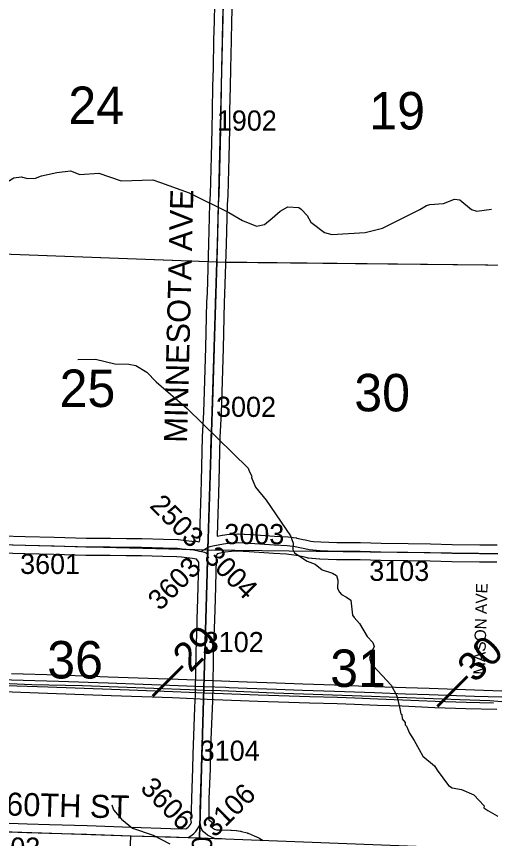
# Model space of a CAD drawing. Extents: x -157.2 to -99.3, y 12.2 to 46.2.
# Drawn here: x -121.137 to -119.49, y 34.429 to 37.284 of the extents above; entities that cross this region are included whole.
import ezdxf

# ---------------------------------------------------------------- set-up
doc = ezdxf.new("R2010")
doc.units = 0
for name, color, linetype in [('tdCoDivCarto', 7, 'Continuous'), ('tdCoHydroRiver', 7, 'Continuous'), ('tdCoPriCL', 7, 'Continuous'), ('tdCoPriDiv', 7, 'Continuous'), ('tdCoSecRdNmbr', 7, 'Continuous'), ('tdCoSecRdTxt', 7, 'Continuous'), ('tdCoSecRteBand', 7, 'Continuous'), ('tdCoSecRteCL', 7, 'Continuous'), ('tdCoSectLine', 7, 'Continuous'), ('tdCoSectLinePart', 7, 'Continuous'), ('tdCoSectNmbr', 7, 'Continuous'), ('tdCoSurfAsphalt', 7, 'Continuous'), ('tdCoSurfConc', 7, 'Continuous'), ('tdCoSurfGravel', 7, 'Continuous'), ('tdCoTwpBndryShd', 7, 'Continuous'), ('tdStHwyPriRefPost1', 7, 'Continuous'), ('tdStHwyPriRefPost5', 7, 'Continuous')]:
    doc.layers.add(name, color=color, linetype=linetype)

msp = doc.modelspace()

# ---------------------------------------------------------------- linework, layer by layer
at = {"layer": 'tdCoDivCarto'}
for points in [[(-121.4805, 34.9715), (-121.4291, 34.9697), (-121.2447, 34.9634), (-121.0278, 34.956), (-120.807, 34.9481), (-120.5944, 34.9404), (-120.5369, 34.9377)], [(-121.4805, 34.9715), (-121.4291, 34.9697), (-121.2447, 34.9634), (-121.0278, 34.956), (-120.807, 34.9481), (-120.5944, 34.9404), (-120.5369, 34.9377)], [(-120.4858, 34.9563), (-120.5754, 34.9596), (-120.8192, 34.9683), (-120.9912, 34.975), (-121.1548, 34.9797), (-121.3411, 34.9862)], [(-120.4858, 34.9563), (-120.5754, 34.9596), (-120.8192, 34.9683), (-120.9912, 34.975), (-121.1548, 34.9797), (-121.3411, 34.9862)], [(-120.4852, 34.9563), (-120.4858, 34.9563)], [(-120.4852, 34.9563), (-120.4858, 34.9563)], [(-120.4103, 34.9536), (-120.4852, 34.9563)], [(-120.4103, 34.9536), (-120.4852, 34.9563)], [(-120.3984, 34.9532), (-120.4103, 34.9536)], [(-120.3984, 34.9532), (-120.4103, 34.9536)], [(-119.4518, 34.9198), (-119.5463, 34.9226), (-119.7035, 34.928), (-119.7854, 34.9312), (-119.8934, 34.9348), (-120.0328, 34.94), (-120.1434, 34.9438), (-120.2344, 34.9473), (-120.3357, 34.9509), (-120.3984, 34.9532)], [(-119.4518, 34.9198), (-119.5463, 34.9226), (-119.7035, 34.928), (-119.7854, 34.9312), (-119.8934, 34.9348), (-120.0328, 34.94), (-120.1434, 34.9438), (-120.2344, 34.9473), (-120.3357, 34.9509), (-120.3984, 34.9532)], [(-120.5369, 34.9377), (-120.4856, 34.9354)], [(-120.5369, 34.9377), (-120.4856, 34.9354)], [(-120.4856, 34.9354), (-120.4496, 34.9337), (-120.2982, 34.9283), (-120.1178, 34.9228), (-120.0219, 34.9199), (-119.9614, 34.9176), (-119.8814, 34.914), (-119.7964, 34.9113), (-119.6826, 34.9067), (-119.5756, 34.903), (-119.4803, 34.9002)], [(-120.4856, 34.9354), (-120.4496, 34.9337), (-120.2982, 34.9283), (-120.1178, 34.9228), (-120.0219, 34.9199), (-119.9614, 34.9176), (-119.8814, 34.914), (-119.7964, 34.9113), (-119.6826, 34.9067), (-119.5756, 34.903), (-119.4803, 34.9002)]]:
    msp.add_lwpolyline(points, dxfattribs=at)
at = {"layer": 'tdCoHydroRiver'}
for points in [[(-121.2548, 36.6572), (-121.1461, 36.7235), (-121.1205, 36.7271), (-121.0984, 36.7215), (-121.0713, 36.7219), (-121.0504, 36.7305), (-120.9975, 36.7424), (-120.95, 36.7474), (-120.9172, 36.7355), (-120.8507, 36.74), (-120.7741, 36.7127), (-120.6635, 36.716), (-120.6369, 36.7074), (-120.5369, 36.6715), (-120.3998, 36.603), (-120.3516, 36.5749), (-120.3032, 36.5562)], [(-120.3032, 36.5562), (-120.2762, 36.5618), (-120.2488, 36.5832), (-120.2213, 36.6077), (-120.1941, 36.6227), (-120.1562, 36.6201), (-120.1485, 36.6152), (-120.127, 36.5925), (-120.115, 36.57), (-120.067, 36.534), (-120.042, 36.527), (-119.9265, 36.5333), (-119.8661, 36.5491), (-119.7365, 36.6134), (-119.7125, 36.627), (-119.7013, 36.6314), (-119.6538, 36.6349), (-119.6156, 36.6496), (-119.5967, 36.6475), (-119.5566, 36.6133), (-119.5378, 36.608), (-119.4871, 36.6145)], [(-120.9244, 36.0926), (-120.8628, 36.0941), (-120.7954, 36.078), (-120.7465, 36.0767), (-120.723, 36.0713), (-120.6842, 36.0482), (-120.652, 36.0157), (-120.5441, 35.9228), (-120.332, 35.7151), (-120.3276, 35.7023), (-120.3201, 35.6879), (-120.3203, 35.6832), (-120.307, 35.6497), (-120.2703, 35.6045), (-120.1854, 35.4807), (-120.1766, 35.4552), (-120.1772, 35.4331), (-120.1712, 35.4219), (-120.1278, 35.3924), (-120.0997, 35.3821), (-120.075, 35.3625), (-120.0391, 35.3505), (-120.0251, 35.3422), (-120.0208, 35.3263), (-120.0216, 35.2979), (-120.0156, 35.2851)], [(-120.0156, 35.2851), (-120.0079, 35.277), (-119.9908, 35.2671), (-119.9753, 35.2572), (-119.9705, 35.205), (-119.9644, 35.197), (-119.946, 35.1759), (-119.9188, 35.131), (-119.8989, 35.11), (-119.8946, 35.0957), (-119.9045, 35.077), (-119.9114, 35.0551), (-119.9057, 35.0344), (-119.8979, 35.0295), (-119.8351, 34.9615), (-119.8156, 34.9247), (-119.8114, 34.9056), (-119.8072, 34.885), (-119.8015, 34.8627), (-119.7985, 34.8595), (-119.7973, 34.8453), (-119.7866, 34.8324), (-119.7868, 34.8245), (-119.7822, 34.8196), (-119.7718, 34.7957), (-119.7552, 34.77), (-119.7387, 34.738), (-119.7251, 34.7155), (-119.685, 34.6813), (-119.6759, 34.6668), (-119.6364, 34.6137), (-119.624, 34.6054), (-119.591, 34.5998), (-119.5489, 34.5813), (-119.5121, 34.5424), (-119.5138, 34.5361), (-119.4999, 34.5263), (-119.4595, 34.5031)], [(-120.8058, 34.5463), (-120.7999, 34.5288), (-120.7724, 34.4965), (-120.7338, 34.4654), (-120.6619, 34.4414), (-120.6044, 34.4114)]]:
    msp.add_lwpolyline(points, dxfattribs=at)
at = {"layer": 'tdCoPriCL'}
msp.add_lwpolyline([(-121.3419, 34.9763), (-121.0844, 34.9643), (-120.9084, 34.9608), (-120.536, 34.947), (-120.4857, 34.9445), (-120.4271, 34.9432), (-120.2415, 34.9355), (-119.9035, 34.9235), (-119.597, 34.912), (-119.4927, 34.9082), (-119.4517, 34.9055)], dxfattribs=at)
at = {"layer": 'tdCoPriDiv'}
for points in [[(-119.4515, 34.9415), (-119.546, 34.9444), (-119.7031, 34.9498), (-119.785, 34.9529), (-119.893, 34.9566), (-120.0324, 34.9618), (-120.143, 34.9656), (-120.2339, 34.9691), (-120.3353, 34.9727), (-120.4848, 34.9781), (-120.4853, 34.9781), (-120.575, 34.9814), (-120.8187, 34.9901), (-120.9908, 34.9968), (-121.1545, 35.0015)], [(-121.2458, 34.9417), (-121.0289, 34.9343), (-120.8082, 34.9264), (-120.5957, 34.9186), (-120.4509, 34.9119), (-120.2993, 34.9065), (-120.1188, 34.9011), (-120.0231, 34.8981), (-119.9627, 34.8958), (-119.8826, 34.8922), (-119.7975, 34.8896), (-119.6838, 34.8849), (-119.5766, 34.8812), (-119.4682, 34.878)]]:
    msp.add_lwpolyline(points, dxfattribs=at)
at = {"layer": 'tdCoSecRteBand'}
for points in [[(-120.5052, 35.4597), (-120.5011, 35.4612), (-120.5008, 35.468), (-120.4986, 35.5222), (-120.4954, 35.6292), (-120.4944, 35.6715), (-120.4944, 35.6716), (-120.4944, 35.6716), (-120.4905, 35.8235), (-120.4905, 35.8239), (-120.4905, 35.8243), (-120.486, 35.91), (-120.4838, 35.981), (-120.4796, 36.134), (-120.4754, 36.2928), (-120.4754, 36.2931), (-120.4754, 36.2933), (-120.4742, 36.3227), (-120.4688, 36.4946), (-120.4656, 36.6326), (-120.4656, 36.6333), (-120.4655, 36.6339), (-120.4633, 36.6651), (-120.4597, 36.7971), (-120.4572, 36.8923), (-120.4567, 36.9574), (-120.4567, 36.9576), (-120.4567, 36.9578), (-120.455, 37.0406), (-120.455, 37.0407), (-120.455, 37.0408), (-120.4532, 37.104), (-120.4518, 37.2015), (-120.4518, 37.2017), (-120.4518, 37.2019), (-120.4498, 37.2672), (-120.4471, 37.384)], [(-120.3871, 37.3826), (-120.3898, 37.2657), (-120.3898, 37.2656), (-120.3898, 37.2655), (-120.3918, 37.2003), (-120.3933, 37.1029), (-120.3933, 37.1027), (-120.3933, 37.1026), (-120.395, 37.0393), (-120.3967, 36.9567), (-120.3972, 36.8916), (-120.3972, 36.8913), (-120.3972, 36.891), (-120.3997, 36.7956), (-120.3997, 36.7955), (-120.3997, 36.7955), (-120.4034, 36.6628), (-120.4034, 36.6622), (-120.4034, 36.6616), (-120.4056, 36.6305), (-120.4088, 36.4931), (-120.4088, 36.4929), (-120.4088, 36.4928), (-120.4142, 36.3207), (-120.4142, 36.3205), (-120.4142, 36.3204), (-120.4155, 36.291), (-120.4197, 36.1324), (-120.4197, 36.1324), (-120.4197, 36.1324), (-120.4238, 35.9793), (-120.4238, 35.9792), (-120.4238, 35.9791), (-120.4261, 35.9079), (-120.4261, 35.9076), (-120.4261, 35.9073), (-120.4305, 35.8216), (-120.4344, 35.6701), (-120.4354, 35.6277), (-120.4354, 35.6276), (-120.4354, 35.6275), (-120.4386, 35.5202), (-120.4386, 35.5201), (-120.4387, 35.5199), (-120.4403, 35.4791), (-120.4231, 35.4823), (-120.4225, 35.4824), (-120.4219, 35.4825), (-120.398, 35.486), (-120.3965, 35.4862), (-120.3951, 35.4863), (-120.3687, 35.4875), (-120.367, 35.4876), (-120.3654, 35.4875), (-120.3457, 35.4862), (-120.3456, 35.4862), (-120.3454, 35.4862), (-120.3245, 35.4847), (-120.3245, 35.4847), (-120.3245, 35.4847), (-120.2898, 35.4823), (-120.2405, 35.4791), (-120.1948, 35.4766), (-120.1938, 35.4766), (-120.1929, 35.4765), (-120.1657, 35.4733), (-120.1644, 35.4731), (-120.163, 35.4728), (-120.1468, 35.4694), (-120.1291, 35.4657), (-120.1286, 35.4656), (-120.1281, 35.4655), (-120.1151, 35.4623), (-120.1054, 35.4613), (-120.0803, 35.4594), (-120.0243, 35.4574), (-119.9428, 35.4567), (-119.9426, 35.4567), (-119.9424, 35.4567), (-119.8706, 35.455), (-119.7771, 35.4537), (-119.6994, 35.453), (-119.699, 35.453), (-119.6986, 35.453), (-119.6236, 35.4503), (-119.528, 35.4493), (-119.499, 35.4491), (-119.4672, 35.4494)], [(-121.1896, 35.4804), (-121.1065, 35.4781), (-121.1065, 35.4781), (-121.1065, 35.4781), (-121.006, 35.4754), (-120.8956, 35.4727), (-120.8111, 35.4725), (-120.8107, 35.4725), (-120.8102, 35.4725), (-120.7554, 35.4708), (-120.7028, 35.4715), (-120.7021, 35.4715), (-120.7014, 35.4715), (-120.6268, 35.469), (-120.577, 35.4675), (-120.5759, 35.4675), (-120.5748, 35.4674), (-120.558, 35.4657), (-120.5579, 35.4657), (-120.5578, 35.4656), (-120.5181, 35.4612), (-120.5172, 35.4611), (-120.5169, 35.4626), (-120.5052, 35.4597)], [(-119.4684, 35.3894), (-119.4987, 35.3891), (-119.499, 35.3891), (-119.4992, 35.3891), (-119.5286, 35.3893), (-119.5286, 35.3893), (-119.5286, 35.3893), (-119.6246, 35.3903), (-119.6249, 35.3903), (-119.6253, 35.3903), (-119.7004, 35.393), (-119.7777, 35.3937), (-119.7777, 35.3937), (-119.7778, 35.3937), (-119.8715, 35.395), (-119.8717, 35.395), (-119.8718, 35.395), (-119.9436, 35.3967), (-120.0253, 35.3974), (-120.0256, 35.3974), (-120.026, 35.3975), (-120.083, 35.3994), (-120.0836, 35.3995), (-120.0842, 35.3995), (-120.1104, 35.4015), (-120.1107, 35.4015), (-120.1111, 35.4015), (-120.1232, 35.4028), (-120.1253, 35.403), (-120.1273, 35.4035), (-120.1419, 35.4071), (-120.1591, 35.4106), (-120.1592, 35.4107), (-120.1592, 35.4107), (-120.1741, 35.4138), (-120.199, 35.4168), (-120.2439, 35.4192), (-120.244, 35.4192), (-120.2442, 35.4192), (-120.2938, 35.4224), (-120.2938, 35.4224), (-120.2939, 35.4224), (-120.3287, 35.4249), (-120.3495, 35.4264), (-120.3675, 35.4275), (-120.3908, 35.4264), (-120.4127, 35.4232), (-120.4395, 35.4182), (-120.4435, 35.4102), (-120.4441, 35.3985), (-120.4475, 35.26), (-120.4492, 35.189), (-120.4492, 35.1888), (-120.4492, 35.1887), (-120.4511, 35.1316), (-120.4512, 35.1285), (-120.4517, 35.1135), (-120.4517, 35.1134), (-120.4517, 35.1133), (-120.4534, 35.07), (-120.4553, 34.9441), (-120.4553, 34.9438), (-120.4553, 34.9436), (-120.4559, 34.9249), (-120.4565, 34.9071), (-120.4573, 34.8809), (-120.4573, 34.8808), (-120.4573, 34.8807), (-120.4638, 34.72), (-120.4648, 34.6717), (-120.4648, 34.6715), (-120.4648, 34.6713), (-120.4685, 34.567), (-120.4692, 34.5257), (-120.4688, 34.4947), (-120.4559, 34.4856), (-120.4646, 34.4732), (-120.4626, 34.4715), (-120.4564, 34.4664), (-120.4492, 34.4624), (-120.4428, 34.4598), (-120.424, 34.4591), (-120.3922, 34.4583), (-120.3914, 34.4583), (-120.3906, 34.4583), (-120.3743, 34.457), (-120.3735, 34.457), (-120.3727, 34.4569), (-120.3594, 34.4551), (-120.3574, 34.4549), (-120.3554, 34.4543), (-120.3364, 34.4491), (-120.3345, 34.4486), (-120.3327, 34.4479), (-120.312, 34.4393), (-120.3116, 34.4391), (-120.3112, 34.4389), (-120.2959, 34.432), (-120.2938, 34.4311), (-120.2919, 34.4298), (-120.2805, 34.4224)], [(-120.549, 34.4633), (-120.5451, 34.4654), (-120.5413, 34.4687), (-120.5375, 34.4727), (-120.534, 34.4775), (-120.5295, 34.4849), (-120.5328, 34.502), (-120.5289, 34.5028), (-120.5292, 34.5255), (-120.5292, 34.5259), (-120.5292, 34.5264), (-120.5285, 34.5683), (-120.5285, 34.5686), (-120.5284, 34.5688), (-120.5248, 34.6732), (-120.5238, 34.7215), (-120.5238, 34.7218), (-120.5238, 34.7221), (-120.5173, 34.8829), (-120.5165, 34.909), (-120.5159, 34.9268), (-120.5153, 34.9452), (-120.5134, 35.0713), (-120.5134, 35.0717), (-120.5134, 35.072), (-120.5117, 35.1156), (-120.5112, 35.1305), (-120.5111, 35.1336), (-120.5092, 35.1906), (-120.5075, 35.2615), (-120.5075, 35.2615), (-120.5075, 35.2615), (-120.5043, 35.3891), (-120.5121, 35.3992), (-120.5257, 35.4017), (-120.5643, 35.406), (-120.5799, 35.4076), (-120.6286, 35.409), (-120.6286, 35.409), (-120.6287, 35.409), (-120.7027, 35.4115), (-120.7553, 35.4108), (-120.7559, 35.4108), (-120.7566, 35.4108), (-120.8117, 35.4125), (-120.8961, 35.4127), (-120.8964, 35.4127), (-120.8967, 35.4127), (-121.0075, 35.4155), (-121.0075, 35.4155), (-121.0075, 35.4155), (-121.1082, 35.4182), (-121.1913, 35.4204)], [(-121.26, 34.4864), (-121.1002, 34.4803), (-121.0225, 34.4786), (-121.0223, 34.4786), (-121.0222, 34.4785), (-120.8915, 34.4741), (-120.7376, 34.4692), (-120.7376, 34.4692), (-120.7376, 34.4692), (-120.6016, 34.4647), (-120.549, 34.4633)]]:
    msp.add_lwpolyline(points, dxfattribs=at)
at = {"layer": 'tdCoSecRteCL'}
msp.add_line((-120.4732, 35.418), (-120.4721, 35.4402), dxfattribs=at)
for points in [[(-120.4721, 35.4402), (-120.4708, 35.4666), (-120.4686, 35.5211), (-120.4654, 35.6284), (-120.4644, 35.6708), (-120.4605, 35.8227), (-120.4561, 35.9088), (-120.4538, 35.9801), (-120.4496, 36.1332), (-120.4454, 36.292), (-120.4442, 36.3216), (-120.4388, 36.4938), (-120.4356, 36.6319), (-120.4334, 36.6637), (-120.4297, 36.7963), (-120.4272, 36.8918), (-120.4267, 36.9571), (-120.425, 37.04), (-120.4233, 37.1034), (-120.4218, 37.201), (-120.4198, 37.2664), (-120.4171, 37.3833), (-120.4162, 37.4242)], [(-121.4686, 35.4575), (-121.4639, 35.4573), (-121.4269, 35.456), (-121.3189, 35.4543), (-121.1905, 35.4504), (-121.1073, 35.4482), (-121.0067, 35.4454), (-120.896, 35.4427), (-120.8112, 35.4425), (-120.7557, 35.4408), (-120.7024, 35.4415), (-120.6277, 35.439), (-120.5779, 35.4376), (-120.5611, 35.4358), (-120.5214, 35.4314), (-120.5009, 35.4277), (-120.495, 35.4262)], [(-120.4721, 35.4402), (-120.4681, 35.4417), (-120.4642, 35.4432), (-120.4546, 35.4459), (-120.4176, 35.4528), (-120.3937, 35.4563), (-120.3673, 35.4575), (-120.3476, 35.4563), (-120.3266, 35.4548), (-120.2918, 35.4523), (-120.2423, 35.4491), (-120.1964, 35.4467), (-120.1693, 35.4435), (-120.153, 35.44), (-120.1352, 35.4363), (-120.1202, 35.4326), (-120.1081, 35.4314), (-120.082, 35.4294), (-120.025, 35.4274), (-119.9431, 35.4267), (-119.8711, 35.425), (-119.7774, 35.4237), (-119.6997, 35.423), (-119.6243, 35.4203), (-119.5283, 35.4193), (-119.499, 35.4191), (-119.4489, 35.4195)], [(-120.495, 35.4262), (-120.4918, 35.4287), (-120.4912, 35.4291), (-120.4864, 35.4319), (-120.4792, 35.4366), (-120.4758, 35.4388), (-120.4721, 35.4402)], [(-120.495, 35.4262), (-120.4842, 35.4235), (-120.4732, 35.418)], [(-120.4977, 34.4782), (-120.4987, 34.4837), (-120.4992, 34.5258), (-120.4985, 34.5678), (-120.4948, 34.6723), (-120.4938, 34.7209), (-120.4873, 34.8819), (-120.4865, 34.908), (-120.4859, 34.9259), (-120.4853, 34.9445), (-120.4834, 35.0708), (-120.4817, 35.1145), (-120.4812, 35.1295), (-120.4811, 35.1326), (-120.4792, 35.1897), (-120.4775, 35.2607), (-120.4741, 35.3996), (-120.4732, 35.418)], [(-121.4968, 34.4637), (-121.4525, 34.4626), (-121.2612, 34.4565), (-121.1011, 34.4503), (-121.0232, 34.4486), (-120.8925, 34.4441), (-120.7386, 34.4392), (-120.6025, 34.4348), (-120.5412, 34.4331)], [(-120.5412, 34.4331), (-120.5379, 34.4351), (-120.5278, 34.4408), (-120.5207, 34.4469), (-120.5145, 34.4533), (-120.5091, 34.4607), (-120.5036, 34.4696), (-120.4977, 34.4782)], [(-120.4493, 34.43), (-120.4622, 34.4353), (-120.4733, 34.4415), (-120.4817, 34.4484), (-120.4874, 34.4531), (-120.4906, 34.4578), (-120.493, 34.4612), (-120.4955, 34.4669), (-120.4977, 34.4782)], [(-120.5412, 34.4331), (-120.4962, 34.4318), (-120.4493, 34.43)], [(-120.4493, 34.43), (-120.4249, 34.4291)]]:
    msp.add_lwpolyline(points, dxfattribs=at)
at = {"layer": 'tdCoSectLine'}
for points in [[(-120.4166, 37.4242), (-120.4411, 36.4313)], [(-121.4363, 36.4687), (-120.4411, 36.4313)], [(-120.4729, 35.4322), (-120.4411, 36.4313)], [(-120.4411, 36.4313), (-119.3951, 36.4199)], [(-121.469, 35.4575), (-120.4729, 35.4322)], [(-120.5012, 34.4313), (-120.4729, 35.4322)], [(-120.4729, 35.4322), (-119.4388, 35.4194)], [(-121.4972, 34.4637), (-120.7399, 34.4392)], [(-120.7829, 33.2573), (-120.7399, 34.4392)], [(-120.7399, 34.4392), (-120.5012, 34.4313)], [(-120.5012, 34.4313), (-119.7489, 34.4024)]]:
    msp.add_lwpolyline(points, dxfattribs=at)
at = {"layer": 'tdCoSectLinePart'}
for points in [[(-121.4063, 36.4676), (-120.4714, 36.4324)], [(-120.4113, 36.431), (-119.3951, 36.4199)]]:
    msp.add_lwpolyline(points, dxfattribs=at)
at = {"layer": 'tdCoSurfAsphalt'}
for points in [[(-120.4811, 35.1326), (-120.4792, 35.1897), (-120.4775, 35.2607), (-120.4741, 35.3996), (-120.4732, 35.418), (-120.4721, 35.4402), (-120.4708, 35.4666), (-120.4686, 35.5211), (-120.4654, 35.6284), (-120.4644, 35.6708), (-120.4605, 35.8227), (-120.4561, 35.9088), (-120.4538, 35.9801), (-120.4496, 36.1332), (-120.4454, 36.292), (-120.4442, 36.3216), (-120.4388, 36.4938), (-120.4356, 36.6319), (-120.4334, 36.6637), (-120.4297, 36.7963), (-120.4272, 36.8918), (-120.4267, 36.9571), (-120.425, 37.04), (-120.4233, 37.1034), (-120.4218, 37.201), (-120.4198, 37.2664), (-120.4171, 37.3833)], [(-120.4977, 34.4782), (-120.4977, 34.4782), (-120.4987, 34.4837), (-120.4992, 34.5258), (-120.4985, 34.5678), (-120.4948, 34.6723), (-120.4938, 34.7209), (-120.4873, 34.8819), (-120.4865, 34.908)], [(-121.2612, 34.4565), (-121.1011, 34.4503), (-121.0232, 34.4486), (-120.8925, 34.4441), (-120.7386, 34.4392), (-120.6025, 34.4348), (-120.5412, 34.4331), (-120.4962, 34.4318), (-120.4493, 34.43), (-120.4249, 34.4291)], [(-120.5412, 34.4331), (-120.5379, 34.4351), (-120.5278, 34.4408), (-120.5207, 34.4469), (-120.5145, 34.4533), (-120.5091, 34.4607), (-120.5036, 34.4696), (-120.4977, 34.4782)], [(-120.4493, 34.43), (-120.4622, 34.4353), (-120.4733, 34.4415), (-120.4817, 34.4484), (-120.4874, 34.4531), (-120.4906, 34.4578), (-120.493, 34.4612), (-120.4955, 34.4669), (-120.4977, 34.4782)]]:
    msp.add_lwpolyline(points, dxfattribs=at)
at = {"layer": 'tdCoSurfConc'}
msp.add_line((-120.4812, 35.1295), (-120.4811, 35.1326), dxfattribs=at)
msp.add_lwpolyline([(-120.4865, 34.908), (-120.4859, 34.9259), (-120.4853, 34.9445), (-120.4834, 35.0708), (-120.4817, 35.1145), (-120.4812, 35.1295)], dxfattribs=at)
at = {"layer": 'tdCoSurfGravel'}
for points in [[(-121.4639, 35.4573), (-121.4269, 35.456), (-121.3189, 35.4543), (-121.1905, 35.4504), (-121.1073, 35.4482), (-121.0067, 35.4454), (-120.896, 35.4427), (-120.8112, 35.4425), (-120.7557, 35.4408), (-120.7024, 35.4415), (-120.6277, 35.439), (-120.5779, 35.4376), (-120.5611, 35.4358), (-120.5214, 35.4314), (-120.5009, 35.4277), (-120.495, 35.4262), (-120.4918, 35.4287), (-120.4912, 35.4291)], [(-120.4681, 35.4417), (-120.4642, 35.4432), (-120.4546, 35.4459), (-120.4176, 35.4528), (-120.3937, 35.4563), (-120.3673, 35.4575), (-120.3476, 35.4563), (-120.3266, 35.4548), (-120.2918, 35.4523), (-120.2423, 35.4491), (-120.1964, 35.4467), (-120.1693, 35.4435), (-120.153, 35.44), (-120.1352, 35.4363), (-120.1202, 35.4326), (-120.1081, 35.4314), (-120.082, 35.4294), (-120.025, 35.4274), (-119.9431, 35.4267), (-119.8711, 35.425), (-119.7774, 35.4237), (-119.6997, 35.423), (-119.6243, 35.4203), (-119.5283, 35.4193), (-119.499, 35.4191), (-119.4489, 35.4195)], [(-120.495, 35.4262), (-120.4842, 35.4235), (-120.4732, 35.418)], [(-120.4912, 35.4291), (-120.4864, 35.4319), (-120.4792, 35.4366), (-120.4758, 35.4388), (-120.4721, 35.4402), (-120.4681, 35.4417)]]:
    msp.add_lwpolyline(points, dxfattribs=at)
at = {"layer": 'tdCoTwpBndryShd'}
for points in [[(-120.3626, 40.3387), (-120.3792, 39.4196), (-120.397, 38.4203), (-120.4166, 37.4242), (-120.4411, 36.4313), (-120.4729, 35.4322), (-120.5012, 34.4313)], [(-127.6868, 34.6493), (-127.5523, 34.6452), (-126.6944, 34.619), (-126.5525, 34.6145), (-125.6836, 34.5854), (-125.511, 34.5791), (-124.6813, 34.5527), (-124.5042, 34.5479), (-123.6878, 34.5239), (-123.4943, 34.5185), (-122.6783, 34.4959), (-122.4942, 34.491), (-121.7333, 34.4697), (-121.4972, 34.4637), (-120.7399, 34.4392), (-120.5012, 34.4313), (-119.7489, 34.4024)]]:
    msp.add_lwpolyline(points, dxfattribs=at)

# ---------------------------------------------------------------- texts
at = {"layer": 'tdCoSecRdNmbr'}
for s, rotation, p in [('1902', 359.9074, (-120.4412, 36.8875)), ('3002', 359.9074, (-120.444, 35.8935)), ('2503', 314.908, (-120.6778, 35.5819)), ('3003', 359.9075, (-120.4153, 35.4517)), ('3004', 314.9081, (-120.4893, 35.402)), ('3601', 359.907, (-121.1246, 35.3481)), ('3603', 44.9084, (-120.6385, 35.2175)), ('3103', 359.9079, (-119.9117, 35.3241)), ('3102', 359.9075, (-120.4867, 35.0768)), ('3104', 359.9075, (-120.5007, 34.6996)), ('3606', 314.908, (-120.7106, 34.6002)), ('3106', 44.9086, (-120.4484, 34.4304)), ('0503', 359.9069, (-121.2627, 34.363)), ('0403', 269.9092, (-120.5278, 34.4364))]:
    msp.add_text(s, height=0.07, rotation=rotation, dxfattribs=at).set_placement(p)
at = {"layer": 'tdCoSecRdTxt'}
for s, height, rotation, p in [('MINNESOTA AVE', 0.08, 88.5458, (-120.5447, 35.8028)), ('MASON AVE', 0.04, 88.2611, (-119.5101, 34.9976)), ('160TH ST', 0.08, 358.5568, (-121.2335, 34.5109))]:
    msp.add_text(s, height=height, rotation=rotation, dxfattribs=at).set_placement(p)
at = {"layer": 'tdCoSectNmbr'}
for s, rotation, p in [('24', 359.907, (-120.9571, 36.9104)), ('19', 359.9078, (-119.9116, 36.8917)), ('25', 359.907, (-120.9874, 35.9279)), ('30', 359.9078, (-119.9638, 35.9128)), ('36', 359.907, (-121.0303, 34.9853)), ('31', 359.9078, (-120.0474, 34.9558))]:
    msp.add_text(s, height=0.13, rotation=rotation, dxfattribs=at).set_placement(p)
at = {"layer": 'tdStHwyPriRefPost1'}
for s, p in [('‒‒29', (-120.6383, 34.8974)), ('‒‒30', (-119.6496, 34.8616))]:
    msp.add_text(s, height=0.1, rotation=45, dxfattribs=at).set_placement(p)
at = {"layer": 'tdStHwyPriRefPost5'}
msp.add_text('‒‒30', height=0.1, rotation=45, dxfattribs=at).set_placement((-119.6496, 34.8616))

doc.saveas('drawing.dxf')
